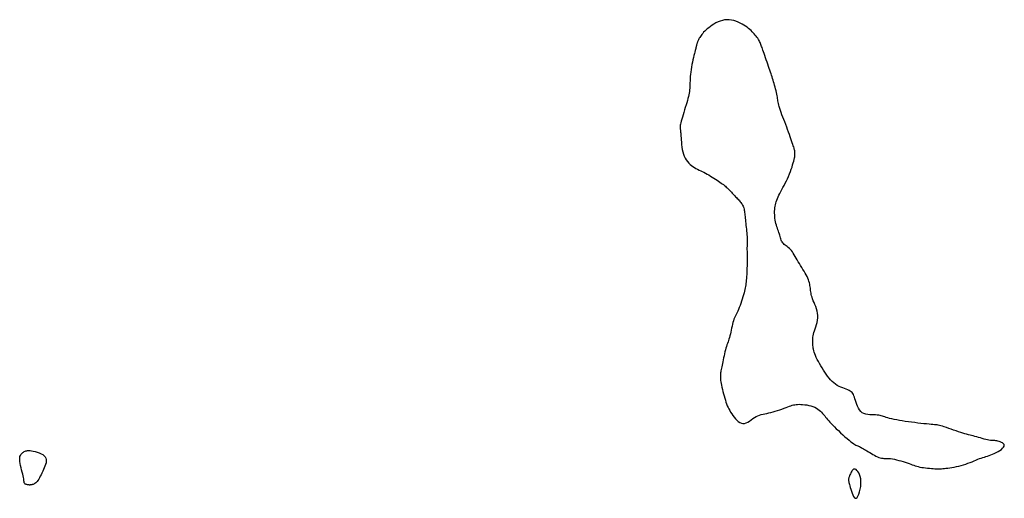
# Model space of a CAD drawing. Header units: millimetres. Extents: x 32690613 to 32693367, y 5343692 to 5344708.
# Tile 798 of 1009: x 32693310 to 32693346, y 5344085 to 5344102. Entities that reach past the tile are written whole.
import ezdxf

# ---------------------------------------------------------------- set-up
doc = ezdxf.new("R2010")
doc.units = ezdxf.units.MM
doc.header["$LTSCALE"] = 20
doc.layers.add('02-DGM_HL_492.50', color=92, linetype='Continuous')
doc.layers.add('02-DGM_HL_493.00', color=102, linetype='Continuous')

msp = doc.modelspace()

# ---------------------------------------------------------------- linework, layer by layer
at = {"layer": '02-DGM_HL_492.50', "elevation": 492.5, "flags": 128}
msp.add_lwpolyline([(32693310.025, 5344086.458), (32693310.027, 5344086.515), (32693310.036, 5344086.564), (32693310.05, 5344086.605), (32693310.069, 5344086.64), (32693310.091, 5344086.669), (32693310.116, 5344086.694), (32693310.142, 5344086.715), (32693310.168, 5344086.732), (32693310.194, 5344086.748), (32693310.221, 5344086.761), (32693310.249, 5344086.772), (32693310.28, 5344086.78), (32693310.315, 5344086.784), (32693310.355, 5344086.785), (32693310.402, 5344086.782), (32693310.457, 5344086.775), (32693310.52, 5344086.763), (32693310.589, 5344086.747), (32693310.661, 5344086.726), (32693310.732, 5344086.701), (32693310.801, 5344086.671), (32693310.863, 5344086.637), (32693310.915, 5344086.598), (32693310.956, 5344086.555), (32693310.981, 5344086.507), (32693310.993, 5344086.455), (32693310.994, 5344086.4), (32693310.985, 5344086.342), (32693310.968, 5344086.282), (32693310.945, 5344086.22), (32693310.919, 5344086.157), (32693310.89, 5344086.093), (32693310.862, 5344086.03), (32693310.833, 5344085.967), (32693310.804, 5344085.906), (32693310.776, 5344085.848), (32693310.747, 5344085.794), (32693310.719, 5344085.744), (32693310.691, 5344085.7), (32693310.663, 5344085.662), (32693310.635, 5344085.631), (32693310.608, 5344085.606), (32693310.582, 5344085.587), (32693310.557, 5344085.573), (32693310.534, 5344085.563), (32693310.512, 5344085.555), (32693310.493, 5344085.55), (32693310.476, 5344085.547), (32693310.462, 5344085.543), (32693310.45, 5344085.541), (32693310.441, 5344085.539), (32693310.433, 5344085.537), (32693310.426, 5344085.535), (32693310.42, 5344085.534), (32693310.415, 5344085.533), (32693310.41, 5344085.532), (32693310.405, 5344085.532), (32693310.4, 5344085.531), (32693310.394, 5344085.531), (32693310.387, 5344085.531), (32693310.378, 5344085.531), (32693310.368, 5344085.532), (32693310.356, 5344085.533), (32693310.341, 5344085.535), (32693310.324, 5344085.538), (32693310.306, 5344085.541), (32693310.286, 5344085.545), (32693310.266, 5344085.551), (32693310.247, 5344085.558), (32693310.23, 5344085.567), (32693310.214, 5344085.579), (32693310.202, 5344085.592), (32693310.194, 5344085.608), (32693310.188, 5344085.628), (32693310.184, 5344085.652), (32693310.18, 5344085.681), (32693310.177, 5344085.716), (32693310.171, 5344085.758), (32693310.164, 5344085.807), (32693310.152, 5344085.864), (32693310.137, 5344085.931), (32693310.118, 5344086.004), (32693310.097, 5344086.081), (32693310.077, 5344086.161), (32693310.058, 5344086.241), (32693310.042, 5344086.319), (32693310.03, 5344086.392)], close=True, dxfattribs=at)
at = {"layer": '02-DGM_HL_493.00', "elevation": 493, "flags": 128}
for points in [[(32693338.939, 5344091.081), (32693338.96, 5344091.147), (32693338.983, 5344091.217), (32693339.008, 5344091.292), (32693339.032, 5344091.37), (32693339.053, 5344091.45), (32693339.07, 5344091.532), (32693339.08, 5344091.615), (32693339.082, 5344091.698), (32693339.074, 5344091.781), (32693339.057, 5344091.863), (32693339.034, 5344091.944), (32693339.007, 5344092.022), (32693338.977, 5344092.098), (32693338.946, 5344092.17), (32693338.917, 5344092.238), (32693338.892, 5344092.302), (32693338.871, 5344092.362), (32693338.855, 5344092.417), (32693338.842, 5344092.468), (32693338.833, 5344092.517), (32693338.826, 5344092.564), (32693338.82, 5344092.609), (32693338.815, 5344092.654), (32693338.809, 5344092.699), (32693338.803, 5344092.746), (32693338.795, 5344092.793), (32693338.784, 5344092.842), (32693338.772, 5344092.893), (32693338.756, 5344092.945), (32693338.737, 5344093), (32693338.714, 5344093.057), (32693338.687, 5344093.117), (32693338.655, 5344093.18), (32693338.619, 5344093.245), (32693338.58, 5344093.312), (32693338.539, 5344093.38), (32693338.496, 5344093.449), (32693338.453, 5344093.519), (32693338.411, 5344093.587), (32693338.37, 5344093.655), (32693338.331, 5344093.722), (32693338.293, 5344093.786), (32693338.257, 5344093.848), (32693338.222, 5344093.907), (32693338.187, 5344093.963), (32693338.153, 5344094.015), (32693338.117, 5344094.063), (32693338.081, 5344094.105), (32693338.044, 5344094.143), (32693338.006, 5344094.177), (32693337.968, 5344094.207), (32693337.93, 5344094.235), (32693337.895, 5344094.262), (32693337.861, 5344094.288), (32693337.831, 5344094.316), (32693337.804, 5344094.345), (32693337.781, 5344094.377), (32693337.763, 5344094.411), (32693337.746, 5344094.448), (32693337.732, 5344094.487), (32693337.719, 5344094.529), (32693337.707, 5344094.572), (32693337.694, 5344094.618), (32693337.68, 5344094.666), (32693337.664, 5344094.716), (32693337.646, 5344094.767), (32693337.627, 5344094.82), (32693337.609, 5344094.875), (32693337.59, 5344094.931), (32693337.572, 5344094.989), (32693337.556, 5344095.049), (32693337.542, 5344095.11), (32693337.53, 5344095.173), (32693337.521, 5344095.237), (32693337.514, 5344095.301), (32693337.51, 5344095.366), (32693337.508, 5344095.43), (32693337.509, 5344095.493), (32693337.512, 5344095.556), (32693337.518, 5344095.616), (32693337.526, 5344095.674), (32693337.536, 5344095.731), (32693337.549, 5344095.787), (32693337.566, 5344095.843), (32693337.585, 5344095.9), (32693337.608, 5344095.958), (32693337.634, 5344096.017), (32693337.663, 5344096.08), (32693337.697, 5344096.145), (32693337.733, 5344096.213), (32693337.772, 5344096.285), (32693337.813, 5344096.359), (32693337.854, 5344096.436), (32693337.896, 5344096.515), (32693337.937, 5344096.597), (32693337.976, 5344096.68), (32693338.014, 5344096.765), (32693338.05, 5344096.851), (32693338.083, 5344096.937), (32693338.113, 5344097.021), (32693338.141, 5344097.103), (32693338.165, 5344097.18), (32693338.187, 5344097.253), (32693338.205, 5344097.32), (32693338.219, 5344097.38), (32693338.231, 5344097.433), (32693338.239, 5344097.48), (32693338.244, 5344097.523), (32693338.247, 5344097.562), (32693338.248, 5344097.598), (32693338.246, 5344097.631), (32693338.243, 5344097.663), (32693338.239, 5344097.694), (32693338.233, 5344097.726), (32693338.224, 5344097.759), (32693338.214, 5344097.795), (32693338.202, 5344097.834), (32693338.187, 5344097.879), (32693338.17, 5344097.929), (32693338.151, 5344097.987), (32693338.128, 5344098.053), (32693338.103, 5344098.126), (32693338.076, 5344098.205), (32693338.046, 5344098.289), (32693338.015, 5344098.376), (32693337.982, 5344098.467), (32693337.948, 5344098.559), (32693337.914, 5344098.651), (32693337.878, 5344098.743), (32693337.843, 5344098.833), (32693337.809, 5344098.921), (32693337.776, 5344099.006), (32693337.745, 5344099.087), (32693337.717, 5344099.164), (32693337.692, 5344099.235), (32693337.672, 5344099.301), (32693337.656, 5344099.359), (32693337.644, 5344099.412), (32693337.635, 5344099.462), (32693337.628, 5344099.508), (32693337.622, 5344099.554), (32693337.616, 5344099.601), (32693337.609, 5344099.649), (32693337.601, 5344099.701), (32693337.589, 5344099.758), (32693337.575, 5344099.818), (32693337.56, 5344099.882), (32693337.542, 5344099.947), (32693337.524, 5344100.014), (32693337.505, 5344100.08), (32693337.486, 5344100.145), (32693337.468, 5344100.208), (32693337.45, 5344100.269), (32693337.433, 5344100.327), (32693337.416, 5344100.385), (32693337.398, 5344100.442), (32693337.38, 5344100.501), (32693337.36, 5344100.562), (32693337.339, 5344100.626), (32693337.315, 5344100.694), (32693337.29, 5344100.768), (32693337.262, 5344100.845), (32693337.233, 5344100.924), (32693337.204, 5344101.004), (32693337.176, 5344101.082), (32693337.148, 5344101.158), (32693337.123, 5344101.23), (32693337.1, 5344101.295), (32693337.081, 5344101.353), (32693337.064, 5344101.404), (32693337.049, 5344101.45), (32693337.035, 5344101.492), (32693337.022, 5344101.531), (32693337.009, 5344101.567), (32693336.994, 5344101.602), (32693336.978, 5344101.638), (32693336.96, 5344101.674), (32693336.94, 5344101.711), (32693336.917, 5344101.75), (32693336.891, 5344101.789), (32693336.864, 5344101.828), (32693336.834, 5344101.868), (32693336.803, 5344101.909), (32693336.769, 5344101.949), (32693336.733, 5344101.989), (32693336.694, 5344102.03), (32693336.653, 5344102.07), (32693336.608, 5344102.11), (32693336.56, 5344102.149), (32693336.508, 5344102.189), (32693336.451, 5344102.229), (32693336.389, 5344102.268), (32693336.323, 5344102.307), (32693336.252, 5344102.344), (32693336.177, 5344102.379), (32693336.099, 5344102.409), (32693336.019, 5344102.435), (32693335.937, 5344102.453), (32693335.853, 5344102.464), (32693335.77, 5344102.466), (32693335.687, 5344102.458), (32693335.605, 5344102.44), (32693335.525, 5344102.415), (32693335.447, 5344102.384), (32693335.371, 5344102.347), (32693335.299, 5344102.307), (32693335.231, 5344102.264), (32693335.168, 5344102.22), (32693335.11, 5344102.176), (32693335.057, 5344102.133), (32693335.008, 5344102.09), (32693334.964, 5344102.048), (32693334.924, 5344102.007), (32693334.889, 5344101.967), (32693334.857, 5344101.929), (32693334.829, 5344101.892), (32693334.804, 5344101.857), (32693334.782, 5344101.824), (32693334.764, 5344101.793), (32693334.747, 5344101.764), (32693334.734, 5344101.736), (32693334.722, 5344101.71), (32693334.711, 5344101.687), (32693334.703, 5344101.665), (32693334.695, 5344101.644), (32693334.689, 5344101.625), (32693334.683, 5344101.607), (32693334.678, 5344101.59), (32693334.673, 5344101.573), (32693334.668, 5344101.555), (32693334.664, 5344101.537), (32693334.659, 5344101.518), (32693334.654, 5344101.498), (32693334.649, 5344101.475), (32693334.642, 5344101.448), (32693334.635, 5344101.418), (32693334.626, 5344101.381), (32693334.615, 5344101.339), (32693334.603, 5344101.289), (32693334.589, 5344101.23), (32693334.572, 5344101.162), (32693334.554, 5344101.087), (32693334.536, 5344101.005), (32693334.516, 5344100.919), (32693334.498, 5344100.83), (32693334.481, 5344100.74), (32693334.465, 5344100.65), (32693334.453, 5344100.562), (32693334.444, 5344100.478), (32693334.437, 5344100.397), (32693334.433, 5344100.32), (32693334.43, 5344100.245), (32693334.427, 5344100.174), (32693334.425, 5344100.105), (32693334.422, 5344100.039), (32693334.418, 5344099.975), (32693334.412, 5344099.913), (32693334.405, 5344099.852), (32693334.395, 5344099.791), (32693334.382, 5344099.729), (32693334.368, 5344099.665), (32693334.351, 5344099.597), (32693334.331, 5344099.525), (32693334.309, 5344099.446), (32693334.284, 5344099.362), (32693334.257, 5344099.273), (32693334.23, 5344099.182), (32693334.202, 5344099.091), (32693334.175, 5344099.002), (32693334.15, 5344098.917), (32693334.127, 5344098.84), (32693334.108, 5344098.771), (32693334.093, 5344098.714), (32693334.082, 5344098.666), (32693334.074, 5344098.626), (32693334.07, 5344098.594), (32693334.068, 5344098.567), (32693334.067, 5344098.544), (32693334.068, 5344098.523), (32693334.07, 5344098.504), (32693334.073, 5344098.484), (32693334.076, 5344098.463), (32693334.079, 5344098.439), (32693334.082, 5344098.41), (32693334.085, 5344098.377), (32693334.089, 5344098.336), (32693334.093, 5344098.288), (32693334.097, 5344098.231), (32693334.101, 5344098.164), (32693334.106, 5344098.088), (32693334.112, 5344098.006), (32693334.12, 5344097.92), (32693334.132, 5344097.832), (32693334.146, 5344097.743), (32693334.166, 5344097.657), (32693334.19, 5344097.575), (32693334.219, 5344097.498), (32693334.254, 5344097.428), (32693334.293, 5344097.363), (32693334.336, 5344097.304), (32693334.383, 5344097.25), (32693334.432, 5344097.201), (32693334.483, 5344097.157), (32693334.536, 5344097.118), (32693334.59, 5344097.083), (32693334.645, 5344097.051), (32693334.701, 5344097.023), (32693334.758, 5344096.995), (32693334.816, 5344096.969), (32693334.875, 5344096.942), (32693334.935, 5344096.914), (32693334.995, 5344096.884), (32693335.056, 5344096.85), (32693335.118, 5344096.815), (32693335.179, 5344096.777), (32693335.24, 5344096.739), (32693335.299, 5344096.7), (32693335.356, 5344096.661), (32693335.412, 5344096.623), (32693335.464, 5344096.588), (32693335.512, 5344096.554), (32693335.558, 5344096.522), (32693335.601, 5344096.492), (32693335.641, 5344096.462), (32693335.679, 5344096.434), (32693335.715, 5344096.405), (32693335.75, 5344096.376), (32693335.783, 5344096.347), (32693335.815, 5344096.316), (32693335.846, 5344096.285), (32693335.876, 5344096.253), (32693335.906, 5344096.22), (32693335.936, 5344096.187), (32693335.965, 5344096.154), (32693335.995, 5344096.121), (32693336.025, 5344096.088), (32693336.056, 5344096.056), (32693336.087, 5344096.025), (32693336.117, 5344095.993), (32693336.147, 5344095.963), (32693336.177, 5344095.932), (32693336.206, 5344095.902), (32693336.233, 5344095.871), (32693336.258, 5344095.841), (32693336.282, 5344095.811), (32693336.304, 5344095.78), (32693336.323, 5344095.749), (32693336.341, 5344095.717), (32693336.357, 5344095.684), (32693336.371, 5344095.649), (32693336.383, 5344095.613), (32693336.394, 5344095.575), (32693336.402, 5344095.536), (32693336.409, 5344095.494), (32693336.415, 5344095.449), (32693336.42, 5344095.402), (32693336.425, 5344095.352), (32693336.43, 5344095.298), (32693336.435, 5344095.242), (32693336.442, 5344095.181), (32693336.449, 5344095.117), (32693336.457, 5344095.05), (32693336.466, 5344094.981), (32693336.474, 5344094.911), (32693336.483, 5344094.841), (32693336.49, 5344094.771), (32693336.497, 5344094.703), (32693336.502, 5344094.637), (32693336.505, 5344094.575), (32693336.507, 5344094.515), (32693336.507, 5344094.457), (32693336.506, 5344094.4), (32693336.505, 5344094.344), (32693336.504, 5344094.286), (32693336.503, 5344094.227), (32693336.502, 5344094.166), (32693336.502, 5344094.102), (32693336.503, 5344094.035), (32693336.504, 5344093.966), (32693336.505, 5344093.894), (32693336.506, 5344093.82), (32693336.507, 5344093.744), (32693336.507, 5344093.667), (32693336.506, 5344093.588), (32693336.505, 5344093.508), (32693336.502, 5344093.428), (32693336.499, 5344093.349), (32693336.495, 5344093.271), (32693336.491, 5344093.195), (32693336.486, 5344093.121), (32693336.481, 5344093.052), (32693336.475, 5344092.986), (32693336.469, 5344092.926), (32693336.463, 5344092.869), (32693336.456, 5344092.815), (32693336.448, 5344092.761), (32693336.439, 5344092.707), (32693336.427, 5344092.65), (32693336.413, 5344092.59), (32693336.396, 5344092.525), (32693336.376, 5344092.453), (32693336.354, 5344092.377), (32693336.33, 5344092.297), (32693336.304, 5344092.217), (32693336.277, 5344092.137), (32693336.249, 5344092.06), (32693336.222, 5344091.986), (32693336.194, 5344091.919), (32693336.168, 5344091.859), (32693336.142, 5344091.805), (32693336.117, 5344091.755), (32693336.093, 5344091.708), (32693336.07, 5344091.662), (32693336.049, 5344091.614), (32693336.028, 5344091.564), (32693336.009, 5344091.509), (32693335.991, 5344091.448), (32693335.974, 5344091.382), (32693335.958, 5344091.312), (32693335.943, 5344091.24), (32693335.927, 5344091.168), (32693335.912, 5344091.096), (32693335.896, 5344091.027), (32693335.88, 5344090.962), (32693335.864, 5344090.901), (32693335.847, 5344090.844), (32693335.829, 5344090.79), (32693335.811, 5344090.736), (32693335.792, 5344090.683), (32693335.774, 5344090.629), (32693335.755, 5344090.572), (32693335.737, 5344090.511), (32693335.719, 5344090.446), (32693335.701, 5344090.376), (32693335.683, 5344090.304), (32693335.666, 5344090.23), (32693335.65, 5344090.157), (32693335.634, 5344090.085), (32693335.62, 5344090.016), (32693335.606, 5344089.95), (32693335.593, 5344089.89), (32693335.582, 5344089.834), (32693335.571, 5344089.782), (32693335.562, 5344089.735), (32693335.554, 5344089.69), (32693335.547, 5344089.649), (32693335.542, 5344089.61), (32693335.537, 5344089.572), (32693335.534, 5344089.536), (32693335.532, 5344089.5), (32693335.532, 5344089.463), (32693335.534, 5344089.424), (32693335.538, 5344089.382), (32693335.543, 5344089.336), (32693335.551, 5344089.284), (32693335.562, 5344089.226), (32693335.575, 5344089.16), (32693335.59, 5344089.088), (32693335.608, 5344089.012), (32693335.627, 5344088.933), (32693335.647, 5344088.852), (32693335.669, 5344088.772), (32693335.691, 5344088.693), (32693335.714, 5344088.618), (32693335.737, 5344088.548), (32693335.761, 5344088.481), (32693335.786, 5344088.418), (32693335.812, 5344088.357), (32693335.841, 5344088.298), (32693335.872, 5344088.24), (32693335.907, 5344088.181), (32693335.945, 5344088.121), (32693335.986, 5344088.059), (32693336.032, 5344087.998), (32693336.081, 5344087.939), (32693336.132, 5344087.885), (32693336.186, 5344087.839), (32693336.242, 5344087.802), (32693336.298, 5344087.778), (32693336.356, 5344087.767), (32693336.415, 5344087.773), (32693336.474, 5344087.792), (32693336.533, 5344087.822), (32693336.592, 5344087.86), (32693336.653, 5344087.902), (32693336.713, 5344087.946), (32693336.774, 5344087.987), (32693336.835, 5344088.024), (32693336.896, 5344088.054), (32693336.958, 5344088.078), (32693337.022, 5344088.097), (32693337.087, 5344088.112), (32693337.154, 5344088.126), (32693337.223, 5344088.139), (32693337.295, 5344088.154), (32693337.371, 5344088.17), (32693337.45, 5344088.191), (32693337.532, 5344088.215), (32693337.614, 5344088.241), (32693337.696, 5344088.268), (32693337.775, 5344088.296), (32693337.852, 5344088.324), (32693337.923, 5344088.351), (32693337.989, 5344088.375), (32693338.047, 5344088.397), (32693338.099, 5344088.416), (32693338.147, 5344088.432), (32693338.194, 5344088.445), (32693338.24, 5344088.455), (32693338.288, 5344088.463), (32693338.339, 5344088.467), (32693338.396, 5344088.469), (32693338.46, 5344088.467), (32693338.529, 5344088.463), (32693338.602, 5344088.455), (32693338.678, 5344088.444), (32693338.753, 5344088.429), (32693338.828, 5344088.411), (32693338.899, 5344088.388), (32693338.966, 5344088.362), (32693339.027, 5344088.331), (32693339.081, 5344088.296), (32693339.131, 5344088.259), (32693339.176, 5344088.219), (32693339.218, 5344088.177), (32693339.257, 5344088.134), (32693339.294, 5344088.09), (32693339.33, 5344088.046), (32693339.365, 5344088.003), (32693339.4, 5344087.96), (32693339.438, 5344087.916), (32693339.477, 5344087.87), (32693339.521, 5344087.821), (32693339.569, 5344087.768), (32693339.624, 5344087.712), (32693339.685, 5344087.649), (32693339.754, 5344087.581), (32693339.828, 5344087.509), (32693339.907, 5344087.435), (32693339.987, 5344087.361), (32693340.067, 5344087.289), (32693340.144, 5344087.222), (32693340.216, 5344087.161), (32693340.281, 5344087.108), (32693340.338, 5344087.066), (32693340.388, 5344087.032), (32693340.431, 5344087.006), (32693340.469, 5344086.985), (32693340.503, 5344086.969), (32693340.535, 5344086.955), (32693340.566, 5344086.942), (32693340.597, 5344086.929), (32693340.63, 5344086.913), (32693340.664, 5344086.895), (32693340.701, 5344086.876), (32693340.74, 5344086.853), (32693340.781, 5344086.829), (32693340.825, 5344086.803), (32693340.871, 5344086.774), (32693340.921, 5344086.744), (32693340.974, 5344086.712), (32693341.029, 5344086.679), (32693341.085, 5344086.646), (32693341.142, 5344086.614), (32693341.198, 5344086.584), (32693341.253, 5344086.558), (32693341.306, 5344086.536), (32693341.355, 5344086.519), (32693341.401, 5344086.508), (32693341.444, 5344086.502), (32693341.486, 5344086.5), (32693341.528, 5344086.5), (32693341.572, 5344086.5), (32693341.62, 5344086.5), (32693341.673, 5344086.498), (32693341.732, 5344086.492), (32693341.798, 5344086.482), (32693341.871, 5344086.467), (32693341.948, 5344086.45), (32693342.028, 5344086.429), (32693342.108, 5344086.407), (32693342.187, 5344086.383), (32693342.264, 5344086.359), (32693342.335, 5344086.335), (32693342.401, 5344086.312), (32693342.462, 5344086.29), (32693342.519, 5344086.27), (32693342.573, 5344086.251), (32693342.627, 5344086.232), (32693342.682, 5344086.216), (32693342.739, 5344086.2), (32693342.8, 5344086.186), (32693342.865, 5344086.174), (32693342.934, 5344086.163), (32693343.006, 5344086.153), (32693343.078, 5344086.145), (32693343.149, 5344086.138), (32693343.218, 5344086.132), (32693343.284, 5344086.128), (32693343.344, 5344086.124), (32693343.399, 5344086.122), (32693343.449, 5344086.121), (32693343.495, 5344086.12), (32693343.541, 5344086.122), (32693343.587, 5344086.124), (32693343.636, 5344086.128), (32693343.688, 5344086.133), (32693343.747, 5344086.14), (32693343.813, 5344086.149), (32693343.885, 5344086.159), (32693343.963, 5344086.171), (32693344.044, 5344086.185), (32693344.129, 5344086.201), (32693344.214, 5344086.22), (32693344.3, 5344086.241), (32693344.384, 5344086.265), (32693344.466, 5344086.291), (32693344.546, 5344086.32), (32693344.623, 5344086.35), (32693344.698, 5344086.38), (32693344.769, 5344086.41), (32693344.838, 5344086.439), (32693344.904, 5344086.466), (32693344.967, 5344086.491), (32693345.028, 5344086.513), (32693345.086, 5344086.532), (32693345.143, 5344086.55), (32693345.199, 5344086.568), (32693345.256, 5344086.586), (32693345.315, 5344086.606), (32693345.375, 5344086.628), (32693345.439, 5344086.654), (32693345.506, 5344086.683), (32693345.575, 5344086.716), (32693345.642, 5344086.752), (32693345.705, 5344086.79), (32693345.762, 5344086.828), (32693345.809, 5344086.867), (32693345.845, 5344086.905), (32693345.865, 5344086.941), (32693345.87, 5344086.975), (32693345.859, 5344087.006), (32693345.837, 5344087.035), (32693345.805, 5344087.061), (32693345.766, 5344087.083), (32693345.724, 5344087.102), (32693345.679, 5344087.117), (32693345.636, 5344087.129), (32693345.595, 5344087.137), (32693345.557, 5344087.142), (32693345.52, 5344087.145), (32693345.483, 5344087.147), (32693345.445, 5344087.148), (32693345.405, 5344087.151), (32693345.361, 5344087.156), (32693345.312, 5344087.163), (32693345.257, 5344087.174), (32693345.198, 5344087.188), (32693345.134, 5344087.204), (32693345.069, 5344087.222), (32693345.001, 5344087.242), (32693344.934, 5344087.261), (32693344.867, 5344087.28), (32693344.802, 5344087.299), (32693344.741, 5344087.315), (32693344.681, 5344087.331), (32693344.621, 5344087.346), (32693344.561, 5344087.362), (32693344.499, 5344087.378), (32693344.433, 5344087.397), (32693344.363, 5344087.417), (32693344.287, 5344087.441), (32693344.204, 5344087.468), (32693344.116, 5344087.498), (32693344.026, 5344087.529), (32693343.935, 5344087.561), (32693343.846, 5344087.592), (32693343.762, 5344087.621), (32693343.684, 5344087.648), (32693343.616, 5344087.67), (32693343.557, 5344087.687), (32693343.508, 5344087.7), (32693343.463, 5344087.71), (32693343.42, 5344087.717), (32693343.376, 5344087.723), (32693343.329, 5344087.727), (32693343.273, 5344087.732), (32693343.208, 5344087.737), (32693343.13, 5344087.744), (32693343.04, 5344087.753), (32693342.941, 5344087.763), (32693342.835, 5344087.774), (32693342.723, 5344087.787), (32693342.608, 5344087.8), (32693342.492, 5344087.815), (32693342.377, 5344087.83), (32693342.264, 5344087.847), (32693342.155, 5344087.863), (32693342.05, 5344087.881), (32693341.952, 5344087.898), (32693341.859, 5344087.917), (32693341.774, 5344087.935), (32693341.696, 5344087.953), (32693341.628, 5344087.972), (32693341.57, 5344087.99), (32693341.519, 5344088.008), (32693341.473, 5344088.024), (32693341.43, 5344088.04), (32693341.389, 5344088.053), (32693341.345, 5344088.064), (32693341.298, 5344088.073), (32693341.245, 5344088.078), (32693341.184, 5344088.08), (32693341.117, 5344088.08), (32693341.046, 5344088.081), (32693340.972, 5344088.084), (32693340.899, 5344088.092), (32693340.827, 5344088.106), (32693340.76, 5344088.129), (32693340.699, 5344088.163), (32693340.646, 5344088.208), (32693340.6, 5344088.264), (32693340.561, 5344088.327), (32693340.528, 5344088.395), (32693340.499, 5344088.466), (32693340.474, 5344088.537), (32693340.452, 5344088.605), (32693340.432, 5344088.669), (32693340.413, 5344088.726), (32693340.394, 5344088.776), (32693340.374, 5344088.82), (32693340.351, 5344088.859), (32693340.326, 5344088.893), (32693340.296, 5344088.923), (32693340.261, 5344088.95), (32693340.219, 5344088.974), (32693340.17, 5344088.996), (32693340.115, 5344089.018), (32693340.054, 5344089.04), (32693339.991, 5344089.064), (32693339.924, 5344089.09), (32693339.857, 5344089.12), (32693339.79, 5344089.155), (32693339.725, 5344089.196), (32693339.662, 5344089.244), (32693339.601, 5344089.299), (32693339.543, 5344089.358), (32693339.488, 5344089.423), (32693339.434, 5344089.492), (32693339.382, 5344089.564), (32693339.331, 5344089.639), (32693339.282, 5344089.716), (32693339.233, 5344089.793), (32693339.187, 5344089.871), (32693339.142, 5344089.949), (32693339.1, 5344090.025), (32693339.061, 5344090.1), (32693339.026, 5344090.172), (32693338.995, 5344090.24), (32693338.97, 5344090.304), (32693338.949, 5344090.363), (32693338.933, 5344090.418), (32693338.921, 5344090.469), (32693338.913, 5344090.517), (32693338.907, 5344090.563), (32693338.903, 5344090.606), (32693338.901, 5344090.649), (32693338.899, 5344090.69), (32693338.897, 5344090.732), (32693338.896, 5344090.775), (32693338.897, 5344090.818), (32693338.899, 5344090.864), (32693338.904, 5344090.913), (32693338.912, 5344090.964), (32693338.923, 5344091.02)], [(32693340.652, 5344085.672), (32693340.643, 5344085.761), (32693340.626, 5344085.842), (32693340.603, 5344085.913), (32693340.574, 5344085.974), (32693340.542, 5344086.025), (32693340.507, 5344086.065), (32693340.473, 5344086.093), (32693340.44, 5344086.108), (32693340.41, 5344086.111), (32693340.383, 5344086.103), (32693340.358, 5344086.086), (32693340.336, 5344086.062), (32693340.316, 5344086.033), (32693340.298, 5344086.001), (32693340.281, 5344085.967), (32693340.266, 5344085.935), (32693340.252, 5344085.904), (32693340.24, 5344085.876), (32693340.229, 5344085.849), (32693340.219, 5344085.824), (32693340.212, 5344085.8), (32693340.205, 5344085.777), (32693340.201, 5344085.755), (32693340.199, 5344085.732), (32693340.199, 5344085.708), (32693340.201, 5344085.683), (32693340.205, 5344085.656), (32693340.212, 5344085.625), (32693340.221, 5344085.588), (32693340.232, 5344085.546), (32693340.247, 5344085.497), (32693340.263, 5344085.44), (32693340.283, 5344085.374), (32693340.304, 5344085.304), (32693340.329, 5344085.233), (32693340.355, 5344085.168), (32693340.383, 5344085.112), (32693340.413, 5344085.07), (32693340.444, 5344085.047), (32693340.476, 5344085.048), (32693340.509, 5344085.075), (32693340.542, 5344085.125), (32693340.573, 5344085.195), (32693340.6, 5344085.28), (32693340.623, 5344085.374), (32693340.641, 5344085.474), (32693340.651, 5344085.575)]]:
    msp.add_lwpolyline(points, close=True, dxfattribs=at)

doc.saveas('drawing.dxf')
